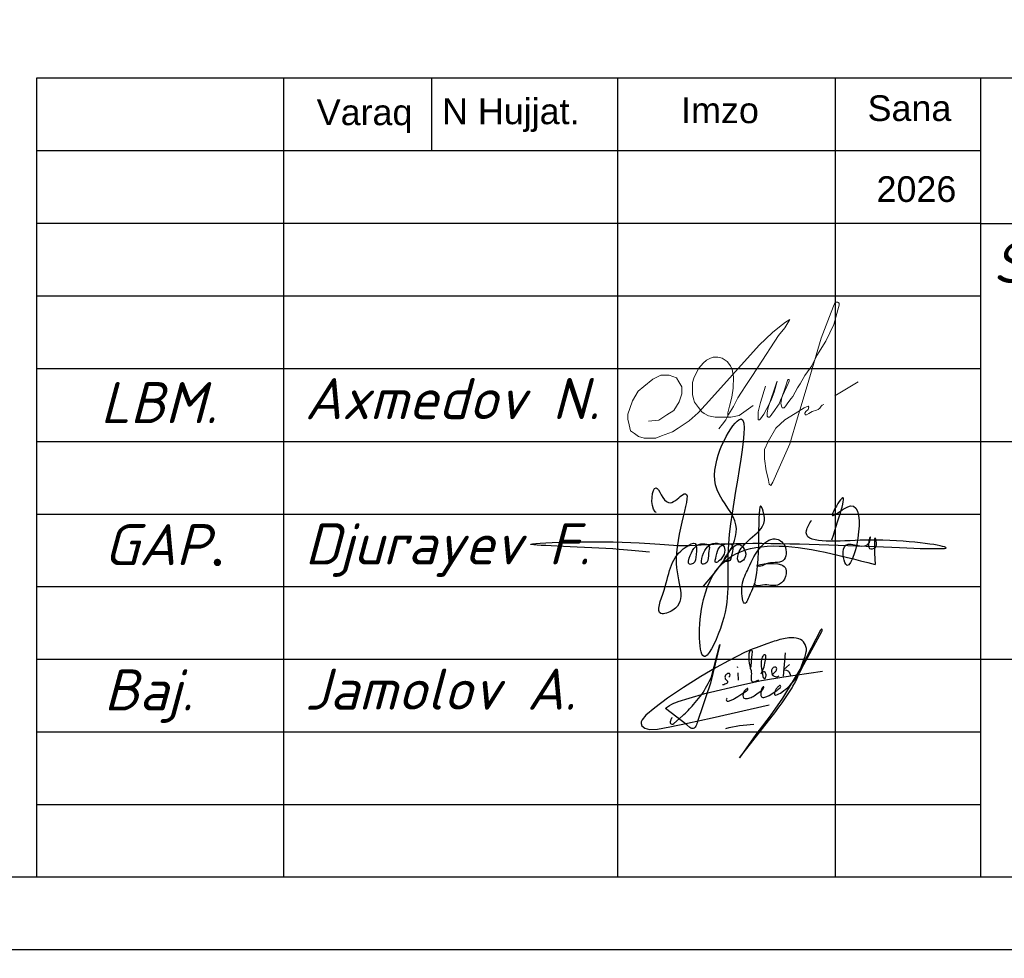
# Model space of a CAD drawing. Header units: millimetres. Extents: x 363306 to 7757304, y 1022887 to 1207196.
# Tile 667 of 1056: x 2279289 to 2286068, y 1058919 to 1065381. Entities that reach past the tile are written whole.
import ezdxf

# ---------------------------------------------------------------- set-up
doc = ezdxf.new("R2010")
doc.units = ezdxf.units.MM
doc.linetypes.add('ACAD_ISO02W100', pattern=[15, 12, -3])
doc.layers.add('(002) Рамка', color=7, linetype='Continuous')
doc.layers.add('0 @ 100', color=7, linetype='Continuous')
doc.layers.add('Ф А С А Д', color=250, linetype='Continuous', lineweight=15)
doc.styles.add('Arial', font='arial.ttf')
doc.styles.add('iso', font='isocpeur.TTF')
doc.styles.get("Standard").update_dxf_attribs({"font": 'isocpeui.ttf'})
doc.styles.add('WMF-Times New Roman0', font='times.ttf')
doc.styles.add('ГОСТ 2.304', font='isocpeui.ttf')

# ---------------------------------------------------------------- blocks, each defined once
blk = doc.blocks.new('ШТ')
at = {"insert": (193141.3, 709234.2, 0), "char_height": 240, "width": 5957.741, "attachment_point": 1, "style": 'WMF-Times New Roman0'}
blk.add_mtext('\\pi563.17678,t3443.17678;{\\fTimes New Roman|b1|i0|c204|p18;\\C1;"PARVIZ  PROEKT  SERVIS"\\P\\pi2460.72013,tz;\\C0;MCHJ\\P\\pi1851.00915;Samarqand sh.\\C256; }', dxfattribs=at)
blk = doc.blocks.new('rgsxhy')
at = {"color": 5}
for points in [[(30159764, 9369979), (30160729, 9371976), (30160134, 9373086), (30160845, 9375073), (30160529, 9371279), (30160336, 9368855), (30159821, 9367832), (30159766, 9369571), (30165013, 9370643)], [(30158318, 9372237), (30158292, 9372259), (30158313, 9372993), (30158693, 9372536), (30159097, 9372756), (30158930, 9370820), (30158827, 9369247), (30158463, 9369143), (30158559, 9369856), (30159235, 9371184), (30159510, 9371288), (30159540, 9370947), (30159450, 9370679), (30159339, 9370650), (30159361, 9370924), (30159747, 9371281), (30159933, 9371214), (30159918, 9370984), (30159866, 9370709), (30159740, 9370650), (30159740, 9370910), (30160119, 9371295), (30160364, 9371221), (30160282, 9370791), (30160134, 9370702), (30160156, 9370902), (30160253, 9371169), (30160416, 9371266), (30160624, 9371251), (30160631, 9370947), (30160520, 9370739), (30160416, 9370746), (30160527, 9370999), (30160698, 9371199), (30160869, 9371251), (30161010, 9371117), (30161025, 9370828), (30160854, 9370717), (30160832, 9370976), (30160958, 9371184), (30161196, 9371429), (30161627, 9371986), (30161567, 9372349), (30161322, 9370056), (30161196, 9369744), (30161032, 9369450), (30160943, 9369915), (30161107, 9370464), (30161478, 9371132), (30161961, 9371429), (30162250, 9371221), (30162198, 9370761), (30161687, 9370666), (30161515, 9370590), (30161433, 9370590), (30162154, 9370635), (30162280, 9370516), (30162243, 9370197), (30162028, 9370012), (30161575, 9370012), (30161352, 9370012), (30161322, 9370071)], [(30163692, 9371398), (30163961, 9372626), (30163708, 9372145), (30164262, 9372436), (30164117, 9370650), (30164117, 9371236), (30164841, 9371318), (30164871, 9371483), (30164848, 9371138), (30165028, 9371176), (30165036, 9371416), (30165013, 9370643)], [(30158109, 9371020), (30157190, 9371107), (30154479, 9371260), (30157795, 9371310), (30158983, 9371230), (30160506, 9371280), (30167135, 9371184), (30164561, 9371384), (30162918, 9371683), (30163073, 9372004)]]:
    blk.add_spline(points, degree=3, dxfattribs=at)
blk = doc.blocks.new('nerbgbdtbugbd')
at = {"color": 5, "lineweight": -2}
for points in [[(1301441, -912503, 0.387193), (1301421, -912608, 0.246869), (1301462, -912624, 0.107512), (1301553, -912598, 0.037741), (1301616, -912557, 0.043229), (1301738, -912461), (1301856, -912351), (1302009, -912205, 0.002873), (1302157, -912056, 0.03049), (1302203, -911998, 0.112694), (1302215, -911961, 0.684055), (1302174, -911935, 0.066071), (1302090, -912059, 0.045198), (1302060, -912132, 0.076824), (1302054, -912193, 0.068235), (1302080, -912319, 0.298613), (1302177, -912367, 0.103876), (1302374, -912300, 0.02907), (1302528, -912180), (1302675, -912025), (1302798, -911893, 0.130527), (1302852, -911776, 0.038896), (1302856, -911737, 0.761856), (1302821, -911725, 0.079839), (1302802, -911765, 0.035953), (1302781, -911857, 0.045574), (1302785, -912031, 0.042692), (1302803, -912110, 0.389152), (1302905, -912166, 0.11029), (1303059, -912099), (1303140, -912029), (1303382, -911802, 0.033428), (1303470, -911703, 0.012955), (1303533, -911618, 0.143724), (1303546, -911557, 0.587706), (1303484, -911539, 0.059471), (1303438, -911594, 0.054838), (1303384, -911702, 0.060646), (1303353, -911805, 0.083386), (1303355, -911933, 0.505984), (1303421, -911960, 0.074659), (1303641, -911789, 0.026764), (1303917, -911449, 0.069842), (1304268, -910626), (1304769, -908938, 0.091312), (1304777, -908873, 0.647905), (1304724, -908855, 0.130015), (1304701, -908893), (1304249, -910540), (1303723, -912034), (1303358, -912864), (1302937, -913765), (1302456, -914865), (1303556, -912632, 0.020305), (1304025, -911521, 0.051005), (1304177, -910920), (1304280, -910177, 0.050061), (1304304, -909917, 0.075905), (1304266, -909734, 0.060269), (1304163, -909581, 0.219775), (1303878, -909436, 0.080736), (1303465, -909486, 0.024984), (1303180, -909596, 0.013039), (1302610, -909917, 0.023904), (1301788, -910451), (1301162, -910954), (1300713, -911334), (1300164, -911838), (1299536, -912438), (1298972, -913021), (1298525, -913523), (1298224, -913914), (1298110, -914126), (1298090, -914220), (1298104, -914298), (1298155, -914383), (1298291, -914454), (1298501, -914462), (1298825, -914389), (1299321, -914187), (1300019, -913880), (1300989, -913450), (1303222, -912415)], [(1299333, -913786, 0.17749), (1299290, -913897, 0.050562), (1299288, -913979, 0.367019), (1299369, -914060, 0.213288), (1299452, -914018), (1299738, -913626, 0.041427), (1300104, -913056), (1300352, -912576, 0.030036), (1300605, -911758), (1300675, -910352), (1300613, -912033), (1300547, -912628), (1300477, -913257), (1300442, -913499), (1300421, -913685, -0.029955), (1300383, -913939, -0.308339), (1300235, -914061, -0.092866), (1300150, -914038), (1299994, -913962), (1298975, -913460, -0.073121), (1299122, -913299, -0.036234), (1299439, -913069), (1299863, -912836), (1300474, -912500), (1301923, -911834), (1302701, -911477), (1303596, -911130), (1304048, -910967), (1305142, -910571)], [(1302164, -911013), (1302123, -910754), (1302096, -910485), (1302088, -910377, 0.945691), (1301953, -910398, 0.093176), (1302006, -910763, 0.059722), (1302186, -911157, -0.034095), (1302225, -911288, 0.021811), (1302266, -911544, 0.451655), (1302407, -911600), (1302580, -911477)], [(1302632, -911206), (1302686, -910890, 0.03101), (1302691, -910593, 0.020951), (1302677, -910448, 0.256752), (1302634, -910391, 0.312115), (1302582, -910404, 0.095263), (1302548, -910463, 0.092088), (1302520, -910679, 0.070804), (1302568, -910903), (1302690, -911214), (1302722, -911299, 0.18258), (1302776, -911369, 0.480235), (1302848, -911325, 0.046701), (1302849, -911244, 0.170885), (1302782, -911111, 0.179568), (1302714, -911101, 0.274631), (1302670, -911163)], [(1303084, -911166), (1303158, -911060, 0.040356), (1303221, -910954, 0.228513), (1303216, -910835, 0.199898), (1303176, -910809, 0.242857), (1303076, -910850, 0.12166), (1303030, -910969, 0.126438), (1303060, -911097, 0.106496), (1303128, -911174, 0.120113), (1303186, -911200, 0.080796), (1303282, -911200, 0.169691), (1303389, -911132)], [(1303717, -910580), (1303523, -910848), (1303649, -910833, -0.139341), (1303753, -910882, -0.064539), (1303854, -911024)], [(1301318, -911619, 0.250229), (1301354, -911511, 0.450615), (1301272, -911473, 0.509549), (1301192, -911723), (1301276, -911779, -0.174701), (1301313, -911832, -0.181484), (1301299, -911884, -0.112106), (1301133, -912001)], [(1301637, -913772, -0.055158), (1302758, -913351)]]:
    blk.add_lwpolyline(points, format="xyb", dxfattribs=at)
for points in [[(1303439, -910141), (1303554, -911111)], [(1301582, -911114), (1301593, -911148)], [(1301653, -911366), (1301732, -911665)]]:
    blk.add_lwpolyline(points, dxfattribs=at)
blk = doc.blocks.new('rthtrh')
at = {"color": 5}
for p, q in [((1363927.1, 521243.3), (1363940.4, 521249.2)), ((1363940.4, 521249.2), (1363965.2, 521249)), ((1363965.2, 521249), (1363988, 521244.4)), ((1363867.9, 521192.1), (1363888.9, 521218.5)), ((1363888.9, 521218.5), (1363906.8, 521234.2)), ((1363906.8, 521234.2), (1363927.1, 521243.3)), ((1363988, 521244.4), (1364012.9, 521227.4)), ((1364012.9, 521227.4), (1364029.9, 521203.9)), ((1364029.9, 521203.9), (1364039.4, 521185)), ((1363842.1, 521141), (1363853.6, 521167.3)), ((1363853.6, 521167.3), (1363867.9, 521192.1)), ((1364039.4, 521185), (1364046, 521147.4)), ((1364046, 521147.4), (1364043.9, 521090)), ((1363834.4, 521117.6), (1363842.1, 521141)), ((1363834.4, 521086.1), (1363834.4, 521117.6)), ((1364567.8, 521050.1), (1364688.9, 521122.5)), ((1363834.4, 521056.5), (1363834.4, 521086.1)), ((1363840.3, 521034.8), (1363834.4, 521056.5)), ((1364043.9, 521090), (1364037.2, 521043.4)), ((1363845.2, 521017.2), (1363840.3, 521034.8)), ((1363864.9, 520990), (1363845.2, 521017.2)), ((1364025.5, 520996.8), (1364016.8, 520961.9)), ((1364037.2, 521043.4), (1364025.5, 520996.8)), ((1364147.5, 520999), (1364074.9, 520947.8)), ((1363882.2, 520966.3), (1363864.9, 520990)), ((1363894.6, 520959.2), (1363882.2, 520966.3)), ((1363917, 520946.3), (1363894.6, 520959.2)), ((1363951.2, 520939.6), (1363917, 520946.3)), ((1364016.8, 520961.9), (1364016.1, 520946.2)), ((1364016.1, 520946.2), (1364016.1, 520939.6)), ((1364074.9, 520947.8), (1364033, 520939.6)), ((1363996, 520939.6), (1363951.2, 520939.6)), ((1364033, 520939.6), (1363996, 520939.6))]:
    blk.add_line(p, q, dxfattribs=at)
for points in [[(1364210.4, 521099.6), (1364185.9, 521014.6), (1364172.4, 520967.4), (1364172.4, 520940.4), (1364172.7, 520926.3), (1364179.2, 520925.1), (1364185.4, 520931.2), (1364202.4, 520955.5), (1364218.4, 520983.8), (1364240.1, 521026.6), (1364255.8, 521067.7), (1364271.9, 521125.1), (1364269.3, 521121.8), (1364224.9, 520990.3), (1364220.3, 520961.3), (1364220.3, 520944.2), (1364225.1, 520938.8), (1364232.1, 520938.8), (1364240.6, 520950.4), (1364247.6, 520960.1), (1364253.5, 520968.6), (1364260.3, 520978.3), (1364272.7, 520996.1), (1364280.8, 521007.7), (1364288.4, 521027.1), (1364308.9, 521072.7), (1364315, 521086.3), (1364332.2, 521126), (1364332.2, 521133.7), (1364326.9, 521133.7), (1364313.7, 521096.8), (1364294.4, 521040.5), (1364290.5, 521012.1), (1364292.8, 520996.9), (1364297.5, 520987.5), (1364307.6, 520987.5), (1364315.5, 520998.9), (1364326, 521013.9), (1364343.5, 521036.5), (1364351.5, 521046.7), (1364376.6, 521090.5), (1364388.9, 521112), (1364413.7, 521155.1), (1364449.1, 521203.5), (1364476.1, 521258), (1364522.7, 521331.6), (1364562.7, 521417.3), (1364583.2, 521492.6), (1364590, 521517.2), (1364590, 521526.7), (1364582.7, 521531.8), (1364570.6, 521531.8), (1364561.5, 521512.4), (1364541.3, 521459.3), (1364497.5, 521347.6), (1364433.7, 521130.6), (1364394.6, 520997.8), (1364376.6, 520936.4), (1364336.9, 520801.6), (1364281.8, 520677.8), (1364249.4, 520604.9), (1364237.8, 520588.1), (1364229.7, 520593.7), (1364226, 520614.6), (1364221.9, 520637.9), (1364213.8, 520662.9), (1364205.7, 520724.6), (1364205.7, 520773.6), (1364224, 520814.2), (1364264.7, 520882.6), (1364310.1, 520925.6), (1364363.7, 520958.6), (1364411, 520987.7), (1364431.6, 520996.3), (1364433.6, 520991.5), (1364431.1, 520979.3), (1364418.6, 520969.6), (1364413.7, 520959.6), (1364416.2, 520951.5), (1364422.5, 520951.5), (1364433.7, 520958), (1364443.4, 520963.6), (1364451.8, 520968), (1364473.6, 520975.4), (1364482.6, 520978.5), (1364491.7, 520985.9), (1364498.7, 520996.1), (1364502.6, 521001.8), (1364511.2, 521005.6), (1364511.2, 521005.6)], [(1363608.3, 520918.6), (1363661.4, 520924.1), (1363702.3, 520951.3), (1363737.5, 520974.8), (1363764.9, 521018), (1363780.2, 521059.4), (1363780.2, 521096.1), (1363764.8, 521121.8), (1363752.8, 521141.9), (1363714.4, 521156), (1363670.8, 521156), (1363630.6, 521136.3), (1363582.8, 521097), (1363555, 521074.2), (1363525.3, 521024.6), (1363510.8, 520984.4), (1363500.4, 520955.4), (1363500.4, 520929.7), (1363507.6, 520900.7), (1363515.3, 520869.6), (1363534.9, 520855.3), (1363555.2, 520840.5), (1363586.1, 520831.7), (1363613.1, 520831.7), (1363644.8, 520831.7), (1363675.2, 520843.2), (1363731.7, 520864.5), (1363760.7, 520883.4), (1363816.8, 520920.5), (1363863.4, 520962.8), (1363919.2, 521021.6), (1364178.8, 521311.5), (1364247.3, 521377), (1364282.5, 521404.7), (1364313.5, 521429.1), (1364336.1, 521442.6), (1364310.5, 521400.6), (1364278.5, 521360.7), (1364173.2, 521198.4), (1364133.1, 521138.6), (1364109.5, 521102.5), (1364087.4, 521068.5), (1364068.9, 521040.1), (1364046.7, 520994.9), (1364019.4, 520953.6), (1364006.9, 520925.2), (1363989.6, 520903.4), (1363970.2, 520879.1)]]:
    blk.add_lwpolyline(points, dxfattribs=at)
blk = doc.blocks.new('dhyjfyuk')
for p, q in [((4383414, -1184524), (4383414, -1212024)), ((4383414, -1184524), (4383414, -1212024)), ((4383414, -1184524), (4383414, -1212024)), ((4475914, -1184524), (4383414, -1184524)), ((4391914, -1184524), (4391914, -1212024)), ((4391914, -1184524), (4391914, -1212024)), ((4397013, -1184524), (4397013, -1187024)), ((4403414, -1184524), (4403414, -1212024)), ((4410914, -1184524), (4410914, -1212024)), ((4415914, -1184524), (4415914, -1212024)), ((4415914, -1187024), (4383414, -1187024)), ((4415914, -1189524), (4383414, -1189524)), ((4415914, -1189524), (4475914, -1189524)), ((4415914, -1192024), (4383414, -1192024)), ((4415914, -1194524), (4383414, -1194524)), ((4383414, -1197024), (4475914, -1197024)), ((4383414, -1199524), (4415914, -1199524)), ((4383414, -1202024), (4415914, -1202024)), ((4383414, -1204524), (4475914, -1204524)), ((4383414, -1207024), (4415914, -1207024)), ((4383414, -1209524), (4415914, -1209524))]:
    blk.add_line(p, q)
at = {"lineweight": 9, "xscale": 1.125175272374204, "yscale": 1.125175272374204, "zscale": 1.125175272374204}
blk.add_blockref('rgsxhy', (-29528647, -11744878), dxfattribs=at)
at = {"color": 5, "lineweight": 25, "xscale": 0.8159673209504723, "yscale": 0.8159673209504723, "zscale": 0.8159673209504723, "rotation": 348.2281006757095}
blk.add_blockref('nerbgbdtbugbd', (3519502, -260297, -611), dxfattribs=at)
at = {"layer": 'Ф А С А Д', "xscale": 6.676455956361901, "yscale": 6.676455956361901, "zscale": 6.676455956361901}
blk.add_blockref('rthtrh', (-4699584, -4674220), dxfattribs=at)
at = {"linetype": 'ACAD_ISO02W100', "lineweight": 5, "ltscale": 70, "char_height": 883.9, "attachment_point": 1, "style": 'Arial'}
for s, insert in [('Varaq', (4393061, -1185254)), ('N Hujjat.', (4397374, -1185220)), ('Imzo', (4405607, -1185185)), ('Sana', (4412025, -1185111)), ('2026', (4412332, -1187897))]:
    blk.add_mtext(s, dxfattribs=dict(at, insert=insert))
at = {"style": 'WMF-Times New Roman0'}
for s, insert, char_height, width, attachment_point in [('\\pi924.63548;{\\fISOCPEUR|b0|i1|c0|p34;Samarqand viloyati Toyloq tumani "\\fISOCPEUR|b0|i1|c204|p34;Хо\\fISOCPEUR|b0|i1|c0|p34;n\\fISOCPEUR|b0|i1|c204|p34;с\\fISOCPEUR|b0|i1|c0|p34;h\\fISOCPEUR|b0|i1|c204|p34;о\\fISOCPEUR|b0|i1|c0|p34;rb\\fISOCPEUR|b0|i1|c204|p34;о\\fISOCPEUR|b0|i1|c0|p34;g\'" \\fISOCPEUR|b0|i1|c204|p34;М\\fISOCPEUR|b0|i1|c0|p34;FY dagi 11-son \\P\\pi16770.62033;maktabni rekonstruksiya qilish. \\P\\pi11200.3173;(360 o\'quvchi o\'rinli qo\'shimcha bino qurish).}', (4415422, -1193420), 1400, 60812.6, 4), ('{\\fISOCPEUR|b0|i1|c0|p34;Axmedov N.}', (4392650, -1194845), 1414.29, 17081.22, 1), ('\\pi12888.864;{\\fTimes New Roman|b1|i0|c204|p18;\\C0;MCHJ\\P\\pi2815.884;\\C1;"PARVIZ  PROEKT  SERVIS"\\C0;\\P\\pi9383.364;Samarqand sh.\\C256; }', (4448452, -1205594), 1200, 29788.7, 1)]:
    blk.add_mtext(s, dxfattribs=dict(at, insert=insert, char_height=char_height, width=width, attachment_point=attachment_point))
at = {"attachment_point": 1}
for s, insert, char_height, width in [('{\\C1;LBM.}', (4385613, -1194981), 1414.3, 6256.98), ('{\\C1;GAP\\fTimes New Roman|b0|i0|c204|p18;.}', (4385736, -1199872), 1414.29, 6256.98), ('Djurayev F.', (4392650, -1199845), 1414.29, 10763.87), ('{\\C1;Baj.}', (4385736, -1204872), 1414.3, 6256.98), ('Jamolov A.', (4392650, -1204845), 1414.3, 10763.87)]:
    blk.add_mtext(s, dxfattribs=dict(at, insert=insert, char_height=char_height, width=width))

msp = doc.modelspace()

# ---------------------------------------------------------------- linework, layer by layer
at = {"color": 5}
msp.add_lwpolyline([(2256404.77, 1088678.072), (2298404.77, 1088678.072), (2298404.77, 1058978.072), (2256404.77, 1058978.072)], close=True, dxfattribs=at)
at = {"color": 5, "lineweight": 30}
msp.add_lwpolyline([(2258404.77, 1088178.072), (2297904.77, 1088178.072), (2297904.77, 1059478.072), (2258404.77, 1059478.072)], close=True, dxfattribs=at)

# ---------------------------------------------------------------- block references
at = {"layer": '(002) Рамка', "lineweight": 50, "xscale": 0.1999999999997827, "yscale": 0.1999999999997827, "zscale": 0.1999999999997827}
for p in [(1188023.519, 1301882.931), (1230400.444, 1301882.931), (1273008.303, 1301882.931), (1315805.274, 1301882.931), (1360022.596, 1301882.931), (1402721.941, 1301882.931)]:
    msp.add_blockref('dhyjfyuk', p, dxfattribs=at)
at = {"color": 1, "lineweight": 30}
for p in [(1540572.74, 351529.892, 0), (1597572.74, 351529.892, 0), (1642572.74, 351529.892, 0), (1707572.74, 351529.892, 0), (1752572.74, 351529.892, 0), (1797572.74, 351529.892, 0), (1842572.74, 351529.892, 0)]:
    msp.add_blockref('ШТ', p, dxfattribs=at)

# ---------------------------------------------------------------- texts
at = {"color": 0, "lineweight": -2, "ltscale": 5, "char_height": 300, "attachment_point": 1, "style": 'iso'}
for s, insert, width in [('\\pi7162.827;{\\fISOCPEUR|b0|i1|c204|p34;Примечание:\\P\\pi0;1. \\C256;Данный лист читать совместно с листами\\C0; КP-21-34\\P2. Горизонтальные сетки СГ-1, СГ-2, СГ-3  устраиваются по длине в стенах и в перегородках, через каждый 600 мм расстояние по высоте.\\P\\C256;3. Стены  выполнить из газоблока изготавливается автоклавным методом D600/ Кладку выполнить с применением однорядной перевязки\\P5.Контроль качества материалов и работ выполнять согласно указаниям КМК 2.01.03-96, КМК 3.03.01-98 и ППР.\\P6. Все внутренние дверные отверстие монтажировать на отм. +2,100.\\P7. Проч-ность клеевого состава или раствора должна обеспечить величину\\Pнормального сцепления не менее 1,2 кгс/см².}', (1058315.855, 1065292.541, 0), 19769.395), ('\\pi7162.827;{\\fISOCPEUR|b0|i1|c204|p34;Примечание:\\P\\pi0;1. \\C256;Данный лист читать совместно с листами\\C0; КP- \\P2. Горизонтальные сетки СГ-1, СГ-2, СГ-3  устраиваются по длине в стенах и в перегородках, через каждый 600 мм расстояние по высоте.\\P\\C256;3. Стены  выполнить из газоблока изготавливается автоклавным методом D600/\\PКладку выполнить с применением однорядной перевязки\\P5.Контроль качества материалов и работ выполнять согласно указаниям КМК 2.01.03-19, \\PКМК 3.03.01-98 и ППР.\\P6. Все внутренние дверные отверстие монтажировать на отм. +2,100.\\P7. Прочность клеевого состава или раствора должна обеспечить величину нормального сцепления не менее 1,2 кгс/см².}', (1103238.903, 1065075.451, 0), 19984.83788), ('\\pi7162.827;{\\fISOCPEUR|b0|i1|c204|p34;Примечание:\\P\\pi0;1. \\C256;Данный лист читать совместно с листами\\C0; КP- \\P2. Горизонтальные сетки СГ-1, СГ-2, СГ-3  устраиваются по длине в стенах и в перегородках, через каждый 600 мм расстояние по высоте.\\P\\C256;3. Стены  выполнить из газоблока изготавливается автоклавным методом D600/\\PКладку выполнить с применением однорядной перевязки\\P5.Контроль качества материалов и работ выполнять согласно указаниям КМК 2.01.03-19, \\PКМК 3.03.01-98 и ППР.\\P6. Все внутренние дверные отверстие монтажировать на отм. +2,100.\\P7. Прочность клеевого состава или раствора должна обеспечить величину нормального сцепления не менее 1,2 кгс/см².}', (1238238.903, 1065075.451, 0), 19984.83788), ('\\pi7162.827;{\\fISOCPEUR|b0|i1|c204|p34;Примечание:\\P\\pi0;1. \\C256;Данный лист читать совместно с листами\\C0; КP- \\P2. Горизонтальные сетки СГ-1, СГ-2, СГ-3  устраиваются по длине в стенах и в перегородках, через каждый 600 мм расстояние по высоте.\\P\\C256;3. Стены  выполнить из газоблока изготавливается автоклавным методом D600/\\PКладку выполнить с применением однорядной перевязки\\P5.Контроль качества материалов и работ выполнять согласно указаниям КМК 2.01.03-19, \\PКМК 3.03.01-98 и ППР.\\P6. Все внутренние дверные отверстие монтажировать на отм. +2,100.\\P7. Прочность клеевого состава или раствора должна обеспечить величину нормального сцепления не менее 1,2 кгс/см².}', (1283240.914, 1065062.069, 0), 19984.83788), ('\\pi7162.827;{\\fISOCPEUR|b0|i1|c204|p34;Примечание:\\P\\pi0;1. \\C256;Данный лист читать совместно с листами\\C0; КP-21-34\\P2. Горизонтальные сетки СГ-1, СГ-2, СГ-3  устраиваются по длине в стенах и в перегородках, через каждый 600 мм расстояние по высоте.\\P\\C256;3. Стены  выполнить из газоблока изготавливается автоклавным методом D600/ Кладку выполнить с применением однорядной перевязки\\P5.Контроль качества материалов и работ выполнять согласно указаниям КМК 2.01.03-96, КМК 3.03.01-98 и ППР.\\P6. Все внутренние дверные отверстие монтажировать на отм. +2,100.\\P7. Проч-ность клеевого состава или раствора должна обеспечить величину\\Pнормального сцепления не менее 1,2 кгс/см².}', (923057.414, 1064990.331), 20475.63473), ('\\pi7162.827;{\\fISOCPEUR|b0|i1|c204|p34;Примечание:\\P\\pi0;1. \\C256;Данный лист читать совместно с листами\\C0; КP-21-34\\P2. Горизонтальные сетки СГ-1, СГ-2, СГ-3  устраиваются по длине в стенах и в перегородках, через каждый 600 мм расстояние по высоте.\\P\\C256;3. Стены  выполнить из газоблока изготавливается автоклавным методом D600/ Кладку выполнить с применением однорядной перевязки\\P5.Контроль качества материалов и работ выполнять согласно указаниям КМК 2.01.03-96, КМК 3.03.01-98 и ППР.\\P6. Все внутренние дверные отверстие монтажировать на отм. +2,100.\\P7. Проч-ность клеевого состава или раствора должна обеспечить величину\\Pнормального сцепления не менее 1,2 кгс/см².}', (968057.414, 1064990.331), 20475.63473), ('\\pi7162.827;{\\fISOCPEUR|b0|i1|c204|p34;Примечание:\\P\\pi0;1. \\C256;Данный лист читать совместно с листами\\C0; КP-21-34\\P2. Горизонтальные сетки СГ-1, СГ-2, СГ-3  устраиваются по длине в стенах и в перегородках, через каждый 600 мм расстояние по высоте.\\P\\C256;3. Стены  выполнить из газоблока изготавливается автоклавным методом D600/ Кладку выполнить с применением однорядной перевязки\\P5.Контроль качества материалов и работ выполнять согласно указаниям КМК 2.01.03-96, КМК 3.03.01-98 и ППР.\\P6. Все внутренние дверные отверстие монтажировать на отм. +2,100.\\P7. Проч-ность клеевого состава или раствора должна обеспечить величину\\Pнормального сцепления не менее 1,2 кгс/см².}', (1013057.414, 1064990.331), 20475.63473)]:
    msp.add_mtext(s, dxfattribs=dict(at, insert=insert, width=width))
at = {"layer": '0 @ 100', "color": 7, "insert": (761996.908, 1075986.433), "char_height": 318.940213, "width": 19697.5359, "attachment_point": 4, "style": 'ГОСТ 2.304'}
msp.add_mtext('\\pi5457.36288;{\\fISOCPEUR|b1|i1|c204|p34;Характеристика участка строительства:\\P\\pi0;\\P}Расчетная зимняя температура воздух 15 °С.\\PСкоростной напор ветра   - 38кг/м2.\\PВес снегового покрова    - 50кг/м2.\\PКлассификация зданий по функциональной пожарной опасности - Ф 4.1 \\PКоэффициент надежности по назначению - 0.95\\P\\P^IПроектом разработано подъёмник для мало мобильных граждан населения грузоподъемностью 250 кг. скоростью 0,25 см/с. Двери шахт подъёмника противопожарные с пределом огнестойкости El 30. Подъёмники оборудованы кабинами габаритами 1500х1500 мм, ширина дверей кабины обеспечивает проезд инвалидной коляски. Для экстренных случаев подъёмник оснащен дополнительным аккумулятором и механическим спуском для безопасного спуска пассажира в нулевую отметку. Так же в дверях подъёмника установлены замки датчики которые открываются с ключевыми картами, чтобы открыть двери подъёмника.\\P^IС внешней и внутренней стороны наружных стен предусмотрено обшивка из аквапанелей толщиной 12,5мм с утеплением из минераловатной ваты на кварцевой основе, А =0,040 Вт/мС, толщиной 100мм. (по теплотехническому расчету). Наружная отделка из органическое стекло.\\P^IПодрядчик обязан предоставить заказчику сертификаты соответствия и пожарной безопасности на фасадную систему и все применяемые в данной системе материалы и изделия.\\PКонструкции, изделия и материалы применены по действующим стандартам, ТУ, сертификатам. На путях эвакуации используются отделочные материалы, соответствующие требованиям п. 5.25 ШНК 2.01.02-04.\\PОтделка стен с внутренней стороны окраска водоэмульсионными красками светлых тонов. Во внутренней и наружной отделке использованы современные отделочные материалы используемые на территории Республики Узбекистан.\\P^IКрыша - скатная из металлических профилированных листов с полимерными покрытиями с обеих сторон толщ.0,55мм по металлическим конструкциям.\\P^IПо периметру наружных стен устраивается бетонная отмостка. Бетон кл.В 7,5 шириной 1000 мм, толщиной 50 мм по гравийному основанию толщиной 100 мм -150 мм.\\P^IВсе строительно-монтажные работы вести согласно указаний соответствующих строительных норм и проекта производства работ (П.П.Р.) на основании ШНК 3.01.01 - 03 и КМК 3.01.02 - 00.', dxfattribs=at)

doc.saveas('drawing.dxf')
